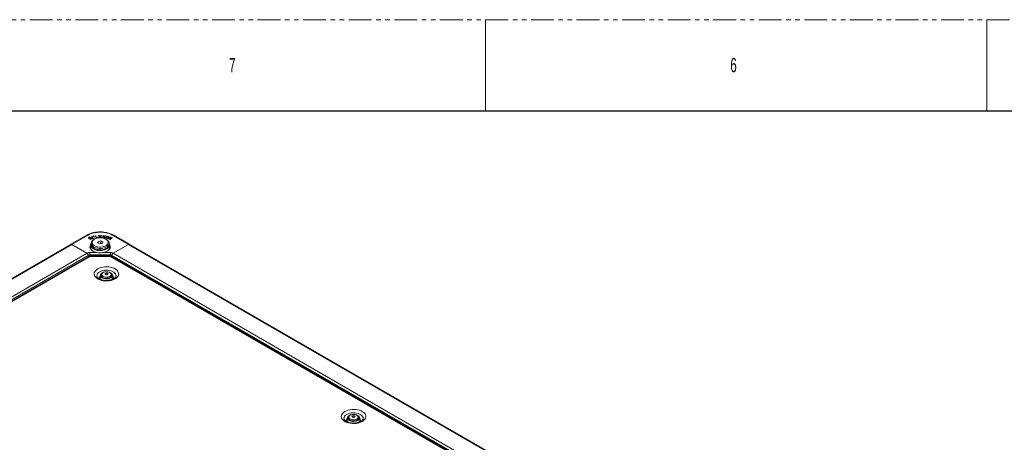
# Model space of a CAD drawing. Header units: millimetres. Extents: x 0 to 1118, y 0 to 864.
# Tile 259 of 512: x 150 to 424, y 746 to 864. Entities that reach past the tile are written whole.
import ezdxf

# ---------------------------------------------------------------- set-up
doc = ezdxf.new("R2010")
doc.units = ezdxf.units.MM
doc.linetypes.add('PHANTOM', pattern=[12.7, 6.35, -1.27, 1.27, -1.27, 1.27, -1.27])
doc.styles.add('SLDTEXTSTYLE1', font='TXT', dxfattribs={"width": 0.6})

msp = doc.modelspace()

# ---------------------------------------------------------------- linework, layer by layer
at = {"color": 7, "linetype": 'PHANTOM', "lineweight": 0}
msp.add_line((0, 863.6), (1117.6, 863.6), dxfattribs=at)
at = {"color": 7, "linetype": 'Continuous', "lineweight": 0}
for p, q in [((279.4, 863.6), (279.4, 838.2)), ((419.1, 863.6), (419.1, 838.2))]:
    msp.add_line(p, q, dxfattribs=at)
at = {"color": 7, "linetype": 'Continuous', "lineweight": 30}
msp.add_line((12.7, 838.2), (1104.9, 838.2), dxfattribs=at)
at = {"color": 7, "linetype": 'Continuous', "lineweight": 15}
for p, q in [((163.8677, 800.9971), (168.3758, 803.5996)), ((169.4602, 802.5399), (169.1355, 802.413)), ((169.1355, 802.413), (169.2252, 802.3365)), ((169.2645, 802.9313), (169.215, 803.0137)), ((169.4629, 802.4374), (169.2188, 802.342)), ((169.2252, 802.3365), (169.6615, 802.5071)), ((169.3707, 802.6469), (169.4602, 802.5399)), ((169.5935, 802.4805), (169.4283, 802.6707)), ((169.6615, 802.5071), (169.429, 802.7748)), ((169.4629, 802.4374), (169.4602, 802.5399)), ((169.7019, 803.1803), (169.6965, 802.6065)), ((169.6965, 802.6065), (169.7496, 802.5418)), ((169.7041, 803.0774), (169.6996, 802.6027)), ((169.8861, 803.2308), (169.7019, 803.1803)), ((169.7041, 803.0774), (169.7019, 803.1803)), ((169.8821, 803.1263), (169.7041, 803.0774)), ((169.7496, 802.5418), (170.3688, 802.7116)), ((169.863, 802.5754), (169.8652, 802.6778)), ((169.8647, 802.5734), (169.863, 802.5754)), ((169.8652, 802.6778), (169.8861, 803.2308)), ((169.8666, 802.6762), (169.8652, 802.6778)), ((169.8656, 802.5736), (169.8666, 802.6762)), ((170.3001, 802.795), (169.8666, 802.6762)), ((170.3286, 803.2334), (170.1114, 803.178)), ((170.169, 803.3067), (170.1688, 803.3068)), ((170.1689, 803.2034), (170.1689, 803.2034)), ((170.4039, 802.4235), (170.2271, 802.3214)), ((170.2991, 802.6925), (170.3001, 802.795)), ((170.3688, 802.7116), (170.3001, 802.795)), ((170.3211, 803.2109), (170.3221, 803.2617)), ((170.8236, 803.3953), (170.6417, 803.3715)), ((170.6417, 803.3715), (170.8674, 802.7977)), ((170.822, 803.2917), (170.6804, 803.2732)), ((170.822, 803.2917), (170.8236, 803.3953)), ((171.009, 802.8163), (170.822, 803.2917)), ((171.0108, 802.9196), (170.8236, 803.3953)), ((170.8674, 802.7977), (171.0249, 802.8184)), ((171.0092, 802.8163), (171.0108, 802.9196)), ((171.0139, 802.92), (171.0108, 802.9196)), ((171.175, 802.9968), (171.0139, 802.92)), ((171.0148, 802.8171), (171.0139, 802.92)), ((171.1742, 802.8927), (171.0158, 802.8172)), ((171.0249, 802.8184), (171.2394, 802.9189)), ((171.1742, 802.8927), (171.175, 802.9968)), ((171.1768, 802.8896), (171.1742, 802.8927)), ((171.2394, 802.9189), (171.175, 802.9968)), ((171.4725, 801.8069), (171.2811, 801.3947)), ((171.2811, 801.3947), (171.8039, 801.0929)), ((172.1865, 801.9174), (171.4725, 801.8069)), ((171.477, 801.2816), (171.4725, 801.8069)), ((171.7529, 803.4652), (171.5302, 803.4645)), ((171.5302, 803.4645), (171.8545, 803.1531)), ((171.8545, 803.1531), (171.5483, 802.8544)), ((171.5483, 802.8544), (171.7694, 802.855)), ((171.7516, 803.3618), (171.6375, 803.3615)), ((171.8571, 803.0511), (171.6558, 802.8547)), ((171.7516, 803.3618), (171.7529, 803.4652)), ((171.8669, 803.2415), (171.7516, 803.3618)), ((171.8688, 803.3442), (171.7529, 803.4652)), ((171.7694, 802.855), (171.8812, 802.9812)), ((171.8571, 803.0511), (171.8545, 803.1531)), ((171.9635, 803.0837), (171.9665, 803.0838)), ((171.981, 803.1262), (171.9732, 803.1262)), ((171.9795, 803.2295), (171.9746, 803.2295)), ((172.0554, 802.9817), (172.1708, 802.8562)), ((172.1779, 803.4664), (172.0739, 803.3448)), ((172.1793, 803.3631), (172.0759, 803.2422)), ((172.0856, 803.0554), (172.0882, 803.1574)), ((172.2866, 802.8566), (172.0856, 803.0554)), ((172.0882, 803.1574), (172.399, 803.4671)), ((172.392, 802.8569), (172.0882, 803.1574)), ((172.1708, 802.8562), (172.392, 802.8569)), ((172.399, 803.4671), (172.1779, 803.4664)), ((172.1793, 803.3631), (172.1779, 803.4664)), ((172.295, 803.3634), (172.1793, 803.3631)), ((172.1841, 801.1517), (172.1865, 801.9174)), ((172.7093, 801.6156), (172.1865, 801.9174)), ((172.5179, 801.2034), (172.7093, 801.6156)), ((172.8299, 803.4374), (172.7961, 803.3471)), ((172.7961, 803.3471), (173.2053, 803.2961)), ((173.5057, 803.353), (172.8299, 803.4374)), ((172.8314, 803.3427), (172.8299, 803.4374)), ((172.8906, 802.9628), (172.8885, 802.8604)), ((173.2046, 803.2943), (173.101, 803.2618)), ((173.2053, 803.2961), (173.2046, 803.2943)), ((173.2065, 803.1914), (173.2046, 803.2943)), ((173.2079, 803.195), (173.2053, 803.2961)), ((173.408, 803.2619), (173.2055, 803.2871)), ((173.2905, 802.8298), (173.2642, 802.9136)), ((173.3395, 803.2386), (173.4809, 803.2867)), ((173.8382, 803.286), (173.4746, 802.7364)), ((173.4746, 802.7364), (173.6255, 802.7032)), ((173.4809, 803.2867), (173.5057, 803.353)), ((173.8394, 803.1824), (173.5356, 802.723)), ((173.7632, 802.3214), (173.5864, 802.4235)), ((173.6255, 802.7032), (173.9005, 802.7181)), ((173.7087, 802.7077), (173.711, 802.7918)), ((173.711, 802.7918), (174.0125, 803.2476)), ((173.7139, 802.7912), (173.711, 802.7918)), ((173.7137, 802.7079), (173.7139, 802.7912)), ((173.9218, 802.8035), (173.7139, 802.7912)), ((174.0125, 803.2476), (173.8382, 803.286)), ((173.8394, 803.1824), (173.8382, 803.286)), ((173.9528, 803.1574), (173.8394, 803.1824)), ((173.9005, 802.7181), (173.9218, 802.8035)), ((174.4256, 803.1478), (173.9174, 802.6116)), ((173.9174, 802.6116), (174.1302, 802.5349)), ((174.4264, 803.0439), (173.9914, 802.5849)), ((174.1302, 802.5349), (174.4782, 802.6975)), ((174.1538, 802.5466), (174.1464, 802.5493)), ((174.1536, 802.6503), (174.1495, 802.6518)), ((174.3742, 802.8728), (174.5852, 803.0902)), ((174.5852, 803.0902), (174.4256, 803.1478)), ((174.4264, 803.0439), (174.4256, 803.1478)), ((174.5108, 803.0135), (174.4264, 803.0439)), ((174.8472, 802.9872), (174.4742, 802.81)), ((174.7294, 802.8275), (174.4756, 802.707)), ((174.6547, 802.635), (174.5464, 802.3847)), ((174.5464, 802.3847), (174.7619, 802.307)), ((174.6568, 802.5326), (174.5866, 802.3703)), ((174.7302, 802.339), (174.7239, 802.3409)), ((174.7295, 802.4427), (174.7266, 802.4436)), ((174.7619, 802.307), (175.3818, 802.8029)), ((174.7628, 802.8458), (174.7666, 802.8444)), ((174.8474, 802.8835), (174.7656, 802.8447)), ((174.9735, 802.9416), (174.8472, 802.9872)), ((174.8474, 802.8835), (174.8472, 802.9872)), ((174.9333, 802.8526), (174.8474, 802.8835)), ((174.8541, 802.6773), (174.9735, 802.9416)), ((175.2288, 802.858), (174.9837, 802.6572)), ((175.2294, 802.7543), (174.9855, 802.5544)), ((175.3818, 802.8029), (175.2288, 802.858)), ((175.2294, 802.7543), (175.2288, 802.858)), ((175.2925, 802.7315), (175.2294, 802.7543)), ((175.6145, 803.5996), (180.1227, 800.9971)), ((76.7239, 750.6901), (163.8218, 800.9706)), ((163.8466, 800.9849), (163.8228, 800.9712)), ((163.8466, 800.9849), (163.8571, 800.991)), ((163.8494, 800.9834), (163.8466, 800.9849)), ((163.8571, 800.991), (163.8677, 800.9971)), ((163.8783, 800.991), (163.8677, 800.9971)), ((168.3448, 798.4791), (164.0718, 800.9459)), ((168.3356, 798.5395), (164.1195, 800.9734)), ((169.3577, 799.9525), (169.2997, 799.8322)), ((169.3577, 800.7907), (169.3577, 799.721)), ((169.4952, 801.301), (169.4952, 800.8927)), ((171.8039, 801.0929), (172.5179, 801.2034)), ((171.9584, 798.6242), (172.6769, 798.6887)), ((174.4952, 800.8927), (174.4952, 801.301)), ((174.6327, 799.721), (174.6327, 800.7907)), ((174.6907, 799.8322), (174.6327, 799.9525)), ((175.6456, 798.4791), (179.9186, 800.9459)), ((175.6548, 798.5395), (179.8709, 800.9734)), ((180.1227, 800.9971), (180.1121, 800.991)), ((180.1227, 800.9971), (180.1332, 800.991)), ((180.1332, 800.991), (180.1438, 800.9849)), ((180.1438, 800.9849), (180.141, 800.9834)), ((180.1438, 800.9849), (180.1676, 800.9712)), ((180.1686, 800.9706), (312.1678, 724.7691)), ((168.8041, 797.6272), (81.9584, 747.4922)), ((168.6983, 797.8668), (168.6983, 797.5661)), ((168.6983, 797.6004), (168.6997, 797.5669)), ((174.6845, 797.7565), (169.3058, 797.7565)), ((306.9333, 721.5713), (175.1863, 797.6272)), ((175.2921, 797.6004), (175.2907, 797.5669)), ((175.2921, 797.8668), (175.2921, 797.5661)), ((172.0784, 792.3981), (172.016, 791.7878)), ((172.263, 792.3503), (172.263, 792.1774)), ((172.263, 792.1774), (172.2868, 792.0237)), ((173.6472, 792.5493), (173.6059, 792.5255)), ((173.6472, 792.9774), (173.6472, 792.5493)), ((173.9233, 792.5066), (173.6472, 792.5493)), ((174.0794, 792.9105), (174.0794, 792.5991)), ((175.263, 792.1773), (175.263, 792.3502)), ((175.263, 792.2096), (175.2978, 792.1365)), ((175.5099, 791.7878), (175.4475, 792.3981)), ((240.9329, 752.6492), (240.8705, 752.0389)), ((241.1175, 752.6014), (241.1175, 752.4285)), ((241.1175, 752.4285), (241.1413, 752.2748)), ((242.5017, 752.8005), (242.4604, 752.7766)), ((242.5017, 753.2285), (242.5017, 752.8005)), ((242.7778, 752.7578), (242.5017, 752.8005)), ((242.9339, 753.1617), (242.9339, 752.8502)), ((244.1163, 752.4629), (244.1523, 752.3877)), ((244.1175, 752.4285), (244.1175, 752.6014)), ((244.3644, 752.0389), (244.3021, 752.6492))]:
    msp.add_line(p, q, dxfattribs=at)
at = {"color": 9, "linetype": 'Continuous', "lineweight": 0}
for p, q in [((168.6241, 803.5739), (164.1195, 800.9734)), ((179.8709, 800.9734), (175.3663, 803.5739)), ((164.0718, 800.9459), (76.9739, 750.6653)), ((163.863, 800.9876), (163.8571, 800.991)), ((169.1452, 798.7119), (171.1801, 798.7119)), ((172.8103, 798.7119), (174.8452, 798.7119)), ((311.9178, 724.7444), (179.9186, 800.9459)), ((180.1332, 800.991), (180.1273, 800.9876)), ((81.2469, 748.1986), (168.3448, 798.4791)), ((168.6983, 797.8668), (81.6004, 747.5862)), ((169.1291, 797.595), (82.2834, 747.46)), ((174.8452, 798.0441), (169.1452, 798.0441)), ((169.1452, 798.0441), (169.1531, 797.7439)), ((174.6846, 797.6373), (169.3058, 797.6373)), ((174.8371, 797.7396), (174.8452, 798.0441)), ((306.6083, 721.5391), (174.8613, 797.595)), ((307.2912, 721.6653), (175.2921, 797.8668)), ((175.6456, 798.4791), (307.6448, 722.2777))]:
    msp.add_line(p, q, dxfattribs=at)
at = {"color": 7, "linetype": 'Continuous', "lineweight": 15, "flags": 128}
for points in [[(168.9405, 802.7923), (168.9394, 802.7414), (168.9383, 802.6904)], [(168.9597, 802.8518), (168.9593, 802.8827), (168.959, 802.9137), (168.9585, 802.9549)], [(169.3199, 802.6239), (169.3193, 802.6735), (169.3187, 802.7251)], [(173.7632, 802.3214), (173.9966, 802.1659), (174.2439, 801.9316), (174.41, 801.6746), (174.4888, 801.404), (174.4775, 801.1297), (174.3765, 800.8616), (174.1894, 800.6094), (173.923, 800.3821), (173.5869, 800.1881), (173.1933, 800.0343), (172.7564, 799.9263), (172.292, 799.868), (171.8169, 799.8615), (171.3481, 799.907), (170.9028, 800.0029), (170.497, 800.1457), (170.1453, 800.3302), (169.8605, 800.5499), (169.6528, 800.7967), (169.5298, 801.0617), (169.4959, 801.3354), (169.5523, 801.6078), (169.697, 801.8691), (169.9248, 802.11), (170.2274, 802.3215), (170.2274, 802.3215)], [(170.4042, 802.4236), (170.1165, 802.2199), (169.9057, 801.987), (169.7805, 801.7343), (169.7459, 801.4722), (169.8034, 801.2115), (169.9507, 800.9629), (170.1816, 800.7364), (170.4868, 800.5414), (170.8538, 800.3858), (171.2675, 800.2761), (171.7109, 800.2167), (172.166, 800.21), (172.6142, 800.2564), (173.0369, 800.3539), (173.4171, 800.4985), (173.739, 800.6843), (173.9895, 800.9038), (174.1584, 801.1478), (174.2387, 801.4065), (174.2272, 801.6693), (174.1243, 801.9253), (173.9342, 802.1641), (173.6647, 802.3759), (173.3269, 802.5521), (172.9346, 802.6854), (172.5038, 802.7704), (172.0522, 802.8036), (171.5982, 802.7837), (171.1606, 802.7114), (170.757, 802.5897), (170.4042, 802.4236)], [(170.1689, 803.2034), (170.1689, 803.2427), (170.1688, 803.2747), (170.1688, 803.3068)], [(172.7014, 802.9217), (172.7008, 802.9524), (172.7001, 802.9831), (172.6993, 803.024)], [(173.2625, 802.8097), (173.2633, 802.8617), (173.2642, 802.9136)], [(174.1464, 802.5493), (174.1479, 802.6005), (174.1495, 802.6518)], [(174.1538, 802.5466), (174.1537, 802.5984), (174.1536, 802.6503)], [(174.6568, 802.5326), (174.6557, 802.5838), (174.6547, 802.635)], [(174.7239, 802.3409), (174.7253, 802.3922), (174.7266, 802.4436)], [(174.7692, 802.7428), (174.7679, 802.7936), (174.7666, 802.8444)], [(171.1801, 798.7119), (170.7115, 798.82), (170.2836, 798.9745), (169.9099, 799.1702), (169.6021, 799.4011), (169.3701, 799.6598), (169.2212, 799.9381), (169.16, 800.2273), (169.1886, 800.5181), (169.306, 800.8015), (169.3635, 800.8914)], [(169.3577, 800.7595), (169.3534, 800.7522), (169.2381, 800.4738), (169.21, 800.1881), (169.2701, 799.904), (169.4164, 799.6306), (169.6443, 799.3765), (169.9466, 799.1497), (170.0425, 799.0925)], [(174.4952, 801.2759), (174.5626, 801.1393), (174.6299, 800.861), (174.6074, 800.5803), (174.496, 800.3068), (174.2994, 800.0498), (174.0243, 799.818), (173.6802, 799.6193), (173.2786, 799.4605), (172.8334, 799.347), (172.3596, 799.2827), (171.8734, 799.2697), (171.3913, 799.3085), (170.9299, 799.3978), (170.5047, 799.5345), (170.1302, 799.714), (169.8193, 799.9302), (169.5824, 800.1757), (169.4278, 800.4421), (169.3605, 800.7204), (169.383, 801.001), (169.4944, 801.2745), (169.4952, 801.2759)], [(169.4952, 801.0373), (169.4891, 800.9962), (169.5005, 800.7206), (169.602, 800.4511), (169.79, 800.1976), (170.0578, 799.9693), (170.3955, 799.7743), (170.7911, 799.6197), (171.2302, 799.5112), (171.6969, 799.4526), (172.1744, 799.446), (172.6455, 799.4917), (173.093, 799.5881), (173.5009, 799.7316), (173.8543, 799.9171), (174.1406, 800.1378), (174.3493, 800.3859), (174.4729, 800.6522), (174.507, 800.9273), (174.4952, 801.0372)], [(169.4952, 800.8927), (169.5016, 800.7898), (169.5804, 800.5192), (169.7465, 800.2621), (169.9938, 800.0279), (170.3135, 799.8248), (170.694, 799.6604), (171.1215, 799.5405), (171.5806, 799.4695), (172.0547, 799.4499), (172.5266, 799.4825), (172.9793, 799.5661), (173.3965, 799.6975), (173.763, 799.8722)], [(174.6269, 800.8914), (174.6844, 800.8015), (174.8018, 800.5181), (174.8303, 800.2273), (174.7692, 799.9381), (174.6203, 799.6598), (174.3882, 799.4011), (174.0805, 799.1702), (173.7068, 798.9745), (173.2789, 798.82), (172.8103, 798.7119)], [(173.9479, 799.0925), (174.0437, 799.1497), (174.3461, 799.3765), (174.574, 799.6306), (174.7203, 799.904), (174.7804, 800.1881), (174.7523, 800.4738), (174.637, 800.7522), (174.6327, 800.7595)], [(174.9562, 791.6518), (174.6489, 791.5115), (174.2938, 791.4159), (173.91, 791.3702), (173.5184, 791.3768), (173.1399, 791.4353), (172.7951, 791.5427), (172.5024, 791.693), (172.2776, 791.8783), (172.133, 792.0885), (172.0762, 792.3123), (172.1103, 792.5377), (172.2336, 792.7524), (172.4393, 792.9449), (172.7163, 793.1048), (172.9091, 793.1809)], [(174.4837, 793.2215), (174.5638, 793.1981), (174.8848, 793.0684), (175.1453, 792.8994), (175.3312, 792.7003), (175.4326, 792.4818), (175.444, 792.2558), (175.3648, 792.0342), (175.1992, 791.8292), (174.9562, 791.6518)], [(172.3626, 792.7568), (172.2593, 792.6112), (172.1908, 792.3956), (172.2138, 792.1768), (172.3267, 791.9675), (172.5231, 791.7799), (172.7916, 791.6249), (173.1166, 791.5115), (173.4791, 791.4463), (173.8581, 791.4331), (174.2315, 791.4726), (174.5778, 791.5626), (174.8767, 791.6977)], [(172.2282, 792.1365), (172.2593, 792.2029), (172.263, 792.2096)], [(175.2392, 792.0237), (175.2445, 792.0419), (175.263, 792.1773)], [(243.8107, 751.9029), (243.5034, 751.7627), (243.1483, 751.6671), (242.7646, 751.6213), (242.3729, 751.6279), (241.9944, 751.6864), (241.6496, 751.7938), (241.3569, 751.9442), (241.1321, 752.1294), (240.9875, 752.3397), (240.9307, 752.5635), (240.9648, 752.7888), (241.0881, 753.0035), (241.2938, 753.196), (241.5708, 753.3559), (241.7636, 753.432)], [(241.2172, 753.008), (241.1138, 752.8623), (241.0454, 752.6467), (241.0683, 752.4279), (241.1812, 752.2186), (241.3777, 752.031), (241.6462, 751.8761), (241.9711, 751.7627), (242.3336, 751.6975), (242.7126, 751.6842), (243.0861, 751.7237), (243.4323, 751.8137), (243.7312, 751.9489)], [(241.0827, 752.3877), (241.1138, 752.454), (241.1175, 752.4608)], [(243.3383, 753.4726), (243.4184, 753.4493), (243.7393, 753.3195), (243.9998, 753.1506), (244.1858, 752.9515), (244.2872, 752.733), (244.2986, 752.5069), (244.2193, 752.2854), (244.0537, 752.0804), (243.8107, 751.9029)], [(244.0937, 752.2748), (244.099, 752.293), (244.1175, 752.4285)]]:
    msp.add_lwpolyline(points, dxfattribs=at)
at = {"color": 9, "linetype": 'Continuous', "lineweight": 0, "flags": 128}
for points in [[(169.1452, 798.7119), (169.1452, 798.6508), (169.1452, 798.5777), (169.1452, 798.4948), (169.1452, 798.4053), (169.1452, 798.3122), (169.1452, 798.2188), (169.1452, 798.1284), (169.1452, 798.0441)], [(174.8452, 798.7119), (174.8452, 798.6508), (174.8452, 798.5777), (174.8452, 798.4948), (174.8452, 798.4053), (174.8452, 798.3122), (174.8452, 798.2188), (174.8452, 798.1284), (174.8452, 798.0441)], [(169.3058, 797.6373), (169.3058, 797.7003), (169.3058, 797.7405), (169.3058, 797.7563), (169.3058, 797.7565)], [(174.6846, 797.6373), (174.6846, 797.7003), (174.6846, 797.7405), (174.6845, 797.7563), (174.6845, 797.7565)], [(171.3471, 794.1436), (171.7659, 794.3492), (172.2365, 794.5134), (172.7465, 794.6319), (173.2829, 794.7017), (173.8318, 794.7208), (174.3788, 794.6889), (174.9099, 794.6068), (175.4113, 794.4765), (175.87, 794.3015), (176.2741, 794.0863), (176.6132, 793.8364), (176.8785, 793.5584), (177.0631, 793.2594), (177.1622, 792.9472), (177.1732, 792.6298), (177.096, 792.3156), (176.9324, 792.0125), (176.6868, 791.7286), (176.3654, 791.471), (175.9766, 791.2466), (175.5305, 791.0611), (175.0386, 790.9192), (174.5136, 790.8248), (173.9692, 790.7802), (173.4195, 790.7866), (172.8787, 790.8438), (172.3608, 790.9504), (171.8792, 791.1035), (171.4464, 791.2993), (171.0735, 791.5326), (170.7704, 791.7974), (170.5447, 792.0868), (170.4024, 792.3934), (170.3471, 792.7092), (170.3803, 793.026), (170.5011, 793.3357), (170.7064, 793.6302), (170.9909, 793.9018), (171.3471, 794.1436)], [(171.87, 793.3314), (172.2501, 793.5135), (172.6817, 793.6523), (173.1501, 793.7429), (173.6393, 793.7823), (174.1328, 793.7692), (174.6137, 793.7039), (175.0656, 793.5887), (175.4732, 793.4275), (175.8225, 793.2259), (176.1017, 792.9906), (176.3012, 792.7297), (176.4143, 792.4521), (176.4371, 792.1672), (176.4182, 792.0421)], [(174.6949, 792.0236), (174.9043, 792.1812), (175.036, 792.3647), (175.0809, 792.5616), (175.036, 792.7585), (174.9043, 792.942), (174.6949, 793.0996), (174.4219, 793.2205), (174.1041, 793.2965), (173.763, 793.3224), (173.4219, 793.2965), (173.104, 793.2205), (172.831, 793.0996), (172.6216, 792.942), (172.4899, 792.7585), (172.445, 792.5616), (172.4899, 792.3647), (172.6216, 792.1812), (172.831, 792.0236), (173.104, 791.9027), (173.4219, 791.8267), (173.763, 791.8008), (174.1041, 791.8267), (174.4219, 791.9027), (174.6949, 792.0236)], [(174.8236, 791.7379), (174.5265, 791.6049), (174.1815, 791.5187), (173.8101, 791.4847), (173.4357, 791.5052), (173.082, 791.5787), (172.771, 791.7007), (172.5223, 791.8635), (172.3516, 792.0569), (172.2696, 792.2688), (172.2631, 792.3633)], [(240.2016, 754.3947), (240.6205, 754.6004), (241.091, 754.7646), (241.6011, 754.8831), (242.1375, 754.9528), (242.6863, 754.972), (243.2333, 754.9401), (243.7644, 754.8579), (244.2658, 754.7276), (244.7245, 754.5526), (245.1286, 754.3374), (245.4677, 754.0875), (245.733, 753.8095), (245.9176, 753.5105), (246.0167, 753.1983), (246.0278, 752.881), (245.9505, 752.5667), (245.7869, 752.2637), (245.5413, 751.9797), (245.2199, 751.7222), (244.8311, 751.4977), (244.385, 751.3122), (243.8931, 751.1704), (243.3681, 751.0759), (242.8238, 751.0313), (242.274, 751.0377), (241.7332, 751.095), (241.2153, 751.2015), (240.7337, 751.3546), (240.3009, 751.5504), (239.9281, 751.7837), (239.6249, 752.0485), (239.3992, 752.3379), (239.2569, 752.6445), (239.2017, 752.9603), (239.2349, 753.2772), (239.3557, 753.5868), (239.561, 753.8813), (239.8454, 754.1529), (240.2016, 754.3947)], [(240.7246, 753.5825), (241.1046, 753.7647), (241.5362, 753.9034), (242.0046, 753.9941), (242.4939, 754.0335), (242.9873, 754.0203), (243.4682, 753.955), (243.9201, 753.8398), (244.3277, 753.6787), (244.677, 753.477), (244.9562, 753.2417), (245.1557, 752.9808), (245.2688, 752.7032), (245.2916, 752.4183), (245.2728, 752.2932)], [(243.6781, 751.9891), (243.381, 751.856), (243.036, 751.7698), (242.6646, 751.7359), (242.2903, 751.7563), (241.9365, 751.8298), (241.6255, 751.9518), (241.3769, 752.1147), (241.2062, 752.3081), (241.1241, 752.5199), (241.1177, 752.6144)], [(243.5494, 752.2747), (243.7588, 752.4323), (243.8905, 752.6158), (243.9354, 752.8127), (243.8905, 753.0096), (243.7588, 753.1931), (243.5494, 753.3507), (243.2764, 753.4716), (242.9586, 753.5476), (242.6175, 753.5735), (242.2764, 753.5476), (241.9585, 753.4716), (241.6856, 753.3507), (241.4761, 753.1931), (241.3445, 753.0096), (241.2996, 752.8127), (241.3445, 752.6158), (241.4761, 752.4323), (241.6856, 752.2747), (241.9585, 752.1538), (242.2764, 752.0778), (242.6175, 752.0519), (242.9586, 752.0778), (243.2765, 752.1538), (243.5494, 752.2747)]]:
    msp.add_lwpolyline(points, dxfattribs=at)
at = {"color": 7, "linetype": 'Continuous', "lineweight": 15}
for centre, radius, start, end in [((163.9253, 800.7414), 0.2515, 54.381525, 114.314005), ((173.2935, 800.9821), 1.2051, 292.930285, 355.749135), ((180.0651, 800.7415), 0.2515, 65.683634, 125.619692), ((167.9307, 797.8318), 0.7684, 2.605567, 57.394926), ((176.0597, 797.8318), 0.7684, 122.605373, 177.394627), ((172.8058, 791.7731), 0.7899, 178.935535, 238.518641), ((175.3151, 789.7228), 3.6571, 117.134306, 122.860317), ((169.5337, 790.8806), 4.2522, 23.046166, 26.753249), ((172.9617, 787.9802), 4.5907, 78.476589, 83.936924), ((173.162, 788.4105), 4.5926, 78.477373, 83.935563), ((175.8631, 789.4064), 3.6571, 117.134306, 122.860317), ((170.2764, 790.9937), 4.2587, 23.048307, 26.749651), ((174.6486, 792.3272), 0.6695, 289.914073, 43.217834), ((174.7239, 791.7721), 0.7862, 302.169813, 1.139458), ((241.6603, 752.0242), 0.7899, 178.935018, 238.518927), ((244.1696, 749.9739), 3.6571, 117.134306, 122.860317), ((238.3873, 751.1314), 4.2532, 23.046087, 26.752236), ((241.8161, 748.231), 4.5911, 78.476648, 83.936577), ((242.0166, 748.662), 4.5922, 78.477389, 83.93598), ((244.7176, 749.6576), 3.6571, 117.134306, 122.860317), ((239.132, 751.2453), 4.2576, 23.048158, 26.750529), ((243.5032, 752.5783), 0.6695, 289.914021, 43.217737), ((243.5784, 752.0233), 0.7862, 302.169344, 1.139702)]:
    msp.add_arc(centre, radius, start, end, dxfattribs=at)
at = {"color": 9, "linetype": 'Continuous', "lineweight": 0}
for centre, radius, start, end in [((168.9387, 797.3292), 0.3269, 54.383807, 114.30592), ((169.2986, 797.2768), 0.3606, 88.849446, 118.045724), ((174.6918, 797.2766), 0.3607, 61.960013, 91.144818), ((175.0517, 797.3292), 0.327, 65.694692, 125.615582), ((172.373, 792.1607), 1.2741, 113.24932, 184.147826), ((172.5868, 791.7292), 0.7493, 134.134936, 222.771682), ((174.5436, 792.4023), 0.721, 292.852091, 356.1188), ((174.9579, 791.7302), 0.7356, 317.812128, 46.853357), ((241.2275, 752.4118), 1.2741, 113.250075, 184.147307), ((241.4413, 751.9803), 0.7493, 134.133536, 222.772788), ((243.3981, 752.6535), 0.721, 292.853965, 356.117155), ((243.8124, 751.9814), 0.7356, 317.81248, 46.852862)]:
    msp.add_arc(centre, radius, start, end, dxfattribs=at)
at = {"color": 7, "linetype": 'Continuous', "lineweight": 15}
for centre, major_axis, start_param, end_param in [((164.1133, 800.5616), (-0.2433, 0.4369), 5.50690649, 6.29230465), ((179.8771, 800.5616), (0.2433, 0.4369), 6.27406596, 7.05946412)]:
    msp.add_ellipse(centre, major_axis=major_axis, ratio=0.58736705, start_param=start_param, end_param=end_param, dxfattribs=at)
for points, knots in [([(168.3758, 803.5996), (168.4985, 803.6656), (168.8322, 803.8451), (169.4605, 804.087), (170.2579, 804.2933), (171.1148, 804.4196), (172.061, 804.4654), (173.0072, 804.4096), (173.9095, 804.2541), (174.7929, 804.0105), (175.3154, 803.7492), (175.6146, 803.5996)], [0, 0, 0, 0, 0.06270546, 0.17057992, 0.28166531, 0.38942836, 0.50041791, 0.63527033, 0.74228598, 0.85242464, 1, 1, 1, 1]), ([(168.9585, 802.9549), (168.9034, 802.9286), (168.8165, 802.8869), (168.7591, 802.8036), (168.7527, 802.733), (168.7829, 802.6824), (168.809, 802.658), (168.8147, 802.6528)], [0, 0, 0, 0, 0.34885911, 0.55092345, 0.75332045, 0.94632568, 1, 1, 1, 1]), ([(168.9597, 802.8518), (168.9034, 802.8259), (168.8189, 802.787), (168.7853, 802.7289), (168.7741, 802.7095)], [0, 0, 0, 0, 0.66670384, 1, 1, 1, 1]), ([(168.8147, 802.6528), (168.8299, 802.6412), (168.8645, 802.6147), (168.9394, 802.5848), (169.0142, 802.5722), (169.0582, 802.5722), (169.0702, 802.5722)], [0, 0, 0, 0, 0.24760988, 0.56627376, 0.88174249, 1, 1, 1, 1]), ([(168.9687, 802.6207), (168.9578, 802.6332), (168.939, 802.6548), (168.9331, 802.6805), (168.9383, 802.6904), (168.9384, 802.6904)], [0, 0, 0, 0, 0.57693247, 0.99799858, 1, 1, 1, 1]), ([(168.9705, 802.7234), (168.959, 802.736), (168.9393, 802.7577), (168.9375, 802.793), (168.9569, 802.8272), (168.9935, 802.8598), (169.0319, 802.8767), (169.049, 802.8841)], [0, 0, 0, 0, 0.22660071, 0.38965957, 0.55247402, 0.80169877, 1, 1, 1, 1]), ([(169.215, 803.0137), (169.1911, 803.0114), (169.1433, 803.0069), (169.0555, 802.9886), (168.9966, 802.9682), (168.9585, 802.9549)], [0, 0, 0, 0, 0.26086486, 0.5212604, 1, 1, 1, 1]), ([(168.9687, 802.6207), (168.969, 802.6378), (168.9696, 802.6721), (168.9702, 802.7063), (168.9705, 802.7234)], [0, 0, 0, 0, 0.49998437, 1, 1, 1, 1]), ([(169.3187, 802.7251), (169.2744, 802.7094), (169.2118, 802.6871), (169.118, 802.6767), (169.0542, 802.6817), (169.0024, 802.6991), (168.9803, 802.7159), (168.9705, 802.7234)], [0, 0, 0, 0, 0.39342321, 0.55678318, 0.72128717, 0.87622601, 1, 1, 1, 1]), ([(169.049, 802.8841), (169.0704, 802.8917), (169.114, 802.907), (169.1869, 802.9229), (169.2384, 802.9285), (169.2645, 802.9313)], [0, 0, 0, 0, 0.323499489, 0.657875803, 1, 1, 1, 1]), ([(169.0702, 802.5722), (169.0934, 802.5732), (169.14, 802.5753), (169.2233, 802.5904), (169.2778, 802.609), (169.3123, 802.6208)], [0, 0, 0, 0, 0.26921558, 0.53878008, 1, 1, 1, 1]), ([(169.2138, 802.9249), (169.2139, 802.9372), (169.2144, 802.9668), (169.2148, 802.9964), (169.215, 803.0137)], [0, 0, 0, 0, 0.41755132, 1, 1, 1, 1]), ([(169.3123, 802.6208), (169.3173, 802.6228), (169.3274, 802.6269), (169.3473, 802.6354), (169.3613, 802.6423), (169.3707, 802.6469)], [0, 0, 0, 0, 0.25024586, 0.50059594, 1, 1, 1, 1]), ([(169.429, 802.7748), (169.4203, 802.7702), (169.4029, 802.7611), (169.3664, 802.7443), (169.3378, 802.7328), (169.3187, 802.7251)], [0, 0, 0, 0, 0.25114854, 0.50239122, 1, 1, 1, 1]), ([(169.4283, 802.6707), (169.4196, 802.6661), (169.4021, 802.6571), (169.3836, 802.6483), (169.3736, 802.6442), (169.3731, 802.644)], [0, 0, 0, 0, 0.48851459, 0.97722857, 1, 1, 1, 1]), ([(169.4283, 802.6707), (169.4284, 802.688), (169.4286, 802.7227), (169.4289, 802.7574), (169.429, 802.7748)], [0, 0, 0, 0, 0.49998414, 1, 1, 1, 1]), ([(170.1688, 803.3068), (170.1542, 803.3029), (170.1284, 803.296), (170.1021, 803.2776), (170.089, 803.2571), (170.0877, 803.2359), (170.094, 803.2226), (170.0968, 803.2167)], [0, 0, 0, 0, 0.249639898, 0.438799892, 0.627730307, 0.833830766, 1, 1, 1, 1]), ([(170.0968, 803.2167), (170.1042, 803.2074), (170.1168, 803.1914), (170.1502, 803.175), (170.1854, 803.1673), (170.2201, 803.1668), (170.2408, 803.1701), (170.25, 803.1716)], [0, 0, 0, 0, 0.2740553, 0.46958548, 0.66583738, 0.85150194, 1, 1, 1, 1]), ([(170.1689, 803.2034), (170.1533, 803.1999), (170.137, 803.1964), (170.1266, 803.1888), (170.1261, 803.1885)], [0, 0, 0, 0, 0.9574855, 1, 1, 1, 1]), ([(170.1689, 803.2034), (170.1689, 803.2175), (170.169, 803.252), (170.169, 803.2865), (170.169, 803.3067)], [0, 0, 0, 0, 0.41192065, 1, 1, 1, 1]), ([(170.2918, 803.1864), (170.2833, 803.1911), (170.2655, 803.2008), (170.2297, 803.208), (170.1961, 803.2077), (170.1766, 803.2046), (170.1689, 803.2034)], [0, 0, 0, 0, 0.26136394, 0.54612796, 0.82179129, 1, 1, 1, 1]), ([(170.3221, 803.2617), (170.3147, 803.2709), (170.3019, 803.287), (170.2677, 803.3033), (170.231, 803.3113), (170.1967, 803.3111), (170.1768, 803.308), (170.169, 803.3067)], [0, 0, 0, 0, 0.27107342, 0.47397943, 0.67726795, 0.87404018, 1, 1, 1, 1]), ([(170.25, 803.1716), (170.2666, 803.1762), (170.2947, 803.1841), (170.3202, 803.2051), (170.3311, 803.2263), (170.33, 803.2458), (170.3243, 803.2573), (170.3221, 803.2617)], [0, 0, 0, 0, 0.283747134, 0.479376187, 0.674985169, 0.876218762, 1, 1, 1, 1]), ([(171.9732, 803.1262), (171.962, 803.1391), (171.9395, 803.165), (171.9036, 803.2033), (171.8791, 803.2288), (171.8669, 803.2415)], [0, 0, 0, 0, 0.33150533, 0.66574362, 1, 1, 1, 1]), ([(171.9746, 803.2295), (171.9634, 803.2424), (171.9409, 803.2682), (171.9052, 803.3063), (171.8809, 803.3316), (171.8688, 803.3442)], [0, 0, 0, 0, 0.33330655, 0.66659792, 1, 1, 1, 1]), ([(171.8812, 802.9812), (171.8924, 802.9941), (171.9127, 803.0174), (171.9396, 803.0517), (171.9555, 803.073), (171.9635, 803.0837)], [0, 0, 0, 0, 0.38317858, 0.69151323, 1, 1, 1, 1]), ([(171.9665, 803.0838), (171.9774, 803.0708), (171.9973, 803.0471), (172.0269, 803.0131), (172.0459, 802.9922), (172.0554, 802.9817)], [0, 0, 0, 0, 0.379144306, 0.689564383, 1, 1, 1, 1]), ([(171.9732, 803.1262), (171.9735, 803.1434), (171.9739, 803.1779), (171.9744, 803.2123), (171.9746, 803.2295)], [0, 0, 0, 0, 0.49998542, 1, 1, 1, 1]), ([(172.0739, 803.3448), (172.0627, 803.3319), (172.0405, 803.3065), (172.0078, 803.2684), (171.9889, 803.2425), (171.9795, 803.2295)], [0, 0, 0, 0, 0.33943224, 0.66948923, 1, 1, 1, 1]), ([(171.981, 803.1262), (171.9807, 803.1434), (171.9802, 803.1778), (171.9797, 803.2123), (171.9795, 803.2295)], [0, 0, 0, 0, 0.49998633, 1, 1, 1, 1]), ([(172.0759, 803.2422), (172.0646, 803.2293), (172.0423, 803.2038), (172.0094, 803.1654), (171.9904, 803.1392), (171.981, 803.1262)], [0, 0, 0, 0, 0.33742299, 0.66848383, 1, 1, 1, 1]), ([(172.6993, 803.024), (172.6943, 802.9987), (172.6851, 802.9511), (172.731, 802.8868), (172.813, 802.8394), (172.8963, 802.8188), (172.9494, 802.8107), (172.9621, 802.8088)], [0, 0, 0, 0, 0.2550018, 0.48025559, 0.67764589, 0.92277253, 1, 1, 1, 1]), ([(173.101, 803.2618), (173.0581, 803.2469), (172.9722, 803.2171), (172.8524, 803.1649), (172.7459, 803.1034), (172.7144, 803.0497), (172.6993, 803.024)], [0, 0, 0, 0, 0.25393442, 0.50812408, 0.76404119, 1, 1, 1, 1]), ([(173.1021, 803.1587), (173.0592, 803.1438), (172.9733, 803.1139), (172.8535, 803.0617), (172.7475, 803.0003), (172.7163, 802.9471), (172.7014, 802.9217)], [0, 0, 0, 0, 0.2547119, 0.50968232, 0.76641671, 1, 1, 1, 1]), ([(173.0333, 802.8925), (173.0073, 802.8969), (172.9662, 802.9039), (172.9191, 802.925), (172.8941, 802.9507), (172.8829, 802.9806), (172.8889, 803.0013), (172.8918, 803.0111)], [0, 0, 0, 0, 0.28584774, 0.45104393, 0.61717465, 0.81864931, 1, 1, 1, 1]), ([(172.8918, 803.0111), (172.9029, 803.0285), (172.9299, 803.0711), (173.0283, 803.1226), (173.1672, 803.1795), (173.2754, 803.2166), (173.3395, 803.2386)], [0, 0, 0, 0, 0.15682599, 0.38221117, 0.63371592, 1, 1, 1, 1]), ([(172.9621, 802.8088), (172.9951, 802.8057), (173.083, 802.7976), (173.1975, 802.8062), (173.2694, 802.8244), (173.2905, 802.8298)], [0, 0, 0, 0, 0.29881887, 0.79387083, 1, 1, 1, 1]), ([(173.0329, 802.7892), (173.0329, 802.8064), (173.0331, 802.8408), (173.0333, 802.8753), (173.0333, 802.8925)], [0, 0, 0, 0, 0.4999861, 1, 1, 1, 1]), ([(173.2642, 802.9136), (173.241, 802.9081), (173.1993, 802.8981), (173.1217, 802.887), (173.0675, 802.8904), (173.0333, 802.8925)], [0, 0, 0, 0, 0.317170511, 0.570502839, 1, 1, 1, 1]), ([(173.1021, 803.1587), (173.102, 803.169), (173.1018, 803.1896), (173.1014, 803.224), (173.1012, 803.2481), (173.101, 803.2618)], [0, 0, 0, 0, 0.29998439, 0.59999885, 1, 1, 1, 1]), ([(174.1495, 802.6518), (174.1759, 802.6762), (174.2284, 802.7247), (174.3019, 802.7989), (174.3501, 802.8482), (174.3742, 802.8728)], [0, 0, 0, 0, 0.33781271, 0.66888006, 1, 1, 1, 1]), ([(174.4742, 802.81), (174.4354, 802.7918), (174.3612, 802.757), (174.2544, 802.7037), (174.1872, 802.6681), (174.1536, 802.6503)], [0, 0, 0, 0, 0.35414578, 0.67697208, 1, 1, 1, 1]), ([(174.4756, 802.707), (174.4368, 802.6887), (174.3624, 802.6538), (174.2551, 802.6004), (174.1876, 802.5645), (174.1538, 802.5466)], [0, 0, 0, 0, 0.35287008, 0.67634707, 1, 1, 1, 1]), ([(174.4782, 802.6975), (174.5163, 802.7162), (174.5841, 802.7495), (174.6783, 802.7993), (174.7347, 802.8303), (174.7628, 802.8458)], [0, 0, 0, 0, 0.39131765, 0.69559401, 1, 1, 1, 1]), ([(174.7666, 802.8444), (174.7505, 802.817), (174.7222, 802.7688), (174.6855, 802.6988), (174.665, 802.6563), (174.6547, 802.635)], [0, 0, 0, 0, 0.395134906, 0.697513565, 1, 1, 1, 1]), ([(174.7692, 802.7428), (174.7531, 802.7155), (174.7247, 802.6671), (174.6879, 802.5969), (174.6672, 802.554), (174.6568, 802.5326)], [0, 0, 0, 0, 0.39354703, 0.69670181, 1, 1, 1, 1]), ([(174.7266, 802.4436), (174.7432, 802.4708), (174.775, 802.5229), (174.8171, 802.601), (174.8418, 802.6519), (174.8541, 802.6773)], [0, 0, 0, 0, 0.353338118, 0.676565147, 1, 1, 1, 1]), ([(174.9837, 802.6572), (174.9552, 802.6335), (174.8982, 802.586), (174.8135, 802.5145), (174.7575, 802.4666), (174.7295, 802.4427)], [0, 0, 0, 0, 0.33320742, 0.66659738, 1, 1, 1, 1]), ([(174.7302, 802.339), (174.73, 802.3562), (174.7298, 802.3908), (174.7296, 802.4254), (174.7295, 802.4427)], [0, 0, 0, 0, 0.49998594, 1, 1, 1, 1]), ([(174.9855, 802.5544), (174.957, 802.5307), (174.8998, 802.4831), (174.8147, 802.4112), (174.7583, 802.363), (174.7302, 802.339)], [0, 0, 0, 0, 0.331775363, 0.665878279, 1, 1, 1, 1]), ([(172.8103, 798.7119), (172.6651, 798.6856), (172.37, 798.6322), (171.8125, 798.6043), (171.4204, 798.671), (171.1801, 798.7119)], [0, 0, 0, 0, 0.27272709, 0.55423481, 1, 1, 1, 1]), ([(168.668, 798.0432), (168.6653, 798.0626), (168.6555, 798.1316), (168.599, 798.2573), (168.5069, 798.3976), (168.4124, 798.4908), (168.3542, 798.5277), (168.3356, 798.5395)], [0, 0, 0, 0, 0.10091785, 0.35887014, 0.61772476, 0.87807637, 1, 1, 1, 1]), ([(169.3058, 797.7565), (169.2465, 797.7536), (169.103, 797.7465), (168.9332, 797.6959), (168.8321, 797.6421), (168.8041, 797.6272)], [0, 0, 0, 0, 0.33749907, 0.81621284, 1, 1, 1, 1]), ([(175.1863, 797.6272), (175.1259, 797.6568), (174.9938, 797.7217), (174.8186, 797.7533), (174.7111, 797.7559), (174.6845, 797.7565)], [0, 0, 0, 0, 0.38789654, 0.84884003, 1, 1, 1, 1]), ([(175.6548, 798.5395), (175.6148, 798.5118), (175.5348, 798.4564), (175.4302, 798.3238), (175.3507, 798.1761), (175.328, 798.0776), (175.3172, 798.0309)], [0, 0, 0, 0, 0.25626193, 0.5125165, 0.76854356, 1, 1, 1, 1]), ([(173.4746, 793.3129), (173.4647, 793.3124), (173.3401, 793.3053), (173.1117, 793.245), (172.811, 793.1299), (172.567, 792.9682), (172.3921, 792.7769), (172.285, 792.5745), (172.2726, 792.4331), (172.2668, 792.3679)], [0, 0, 0, 0, 0.01520544, 0.19235779, 0.37153046, 0.55387407, 0.71606825, 0.86898488, 1, 1, 1, 1]), ([(175.2585, 792.3548), (175.2538, 792.4232), (175.2439, 792.5683), (175.1366, 792.7723), (174.9696, 792.9579), (174.7401, 793.1144), (174.456, 793.2355), (174.1319, 793.3115), (173.7966, 793.3424), (173.5786, 793.3224), (173.4746, 793.3129)], [0, 0, 0, 0, 0.10503034, 0.222658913, 0.343642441, 0.472131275, 0.60633516, 0.741742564, 0.876708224, 1, 1, 1, 1]), ([(176.4148, 792.046), (176.4083, 792.0166), (176.3934, 791.9497), (176.3141, 791.8142), (176.1693, 791.6493), (175.954, 791.4768), (175.6686, 791.3105), (175.3259, 791.1644), (174.9349, 791.0461), (174.5062, 790.9616), (174.0527, 790.9154), (173.589, 790.9102), (173.13, 790.9464), (172.691, 791.0224), (172.2865, 791.1342), (171.9296, 791.2755), (171.6312, 791.4379), (171.3993, 791.6103), (171.2359, 791.7802), (171.1425, 791.9331), (171.106, 792.0206), (171.1046, 792.0589), (171.1045, 792.0604)], [0, 0, 0, 0, 0.04097386, 0.09305192, 0.1429096, 0.19596449, 0.2485949, 0.3014236, 0.35479786, 0.40872148, 0.46306377, 0.51764424, 0.57227129, 0.62669041, 0.6807011, 0.73412712, 0.78684905, 0.83890524, 0.89068968, 0.94295641, 0.99776417, 1, 1, 1, 1]), ([(245.2693, 752.2971), (245.2628, 752.2677), (245.248, 752.2008), (245.1687, 752.0653), (245.0238, 751.9004), (244.8085, 751.7279), (244.5231, 751.5616), (244.1805, 751.4155), (243.7894, 751.2972), (243.3607, 751.2127), (242.9072, 751.1666), (242.4435, 751.1613), (241.9845, 751.1975), (241.5455, 751.2735), (241.141, 751.3853), (240.7842, 751.5267), (240.4858, 751.689), (240.2539, 751.8614), (240.0904, 752.0313), (239.9971, 752.1842), (239.9606, 752.2717), (239.9591, 752.3101), (239.959, 752.3116)], [0, 0, 0, 0, 0.04097347, 0.09305153, 0.14290931, 0.19596409, 0.24859453, 0.30142323, 0.35479733, 0.40872123, 0.46306329, 0.51764406, 0.57227095, 0.62668988, 0.68070057, 0.73412637, 0.78684897, 0.83890453, 0.89068938, 0.94295611, 0.99776388, 1, 1, 1, 1]), ([(242.3291, 753.564), (242.3192, 753.5635), (242.1946, 753.5564), (241.9662, 753.4962), (241.6655, 753.381), (241.4215, 753.2194), (241.2467, 753.028), (241.1395, 752.8256), (241.1271, 752.6843), (241.1214, 752.6191)], [0, 0, 0, 0, 0.01520484, 0.19235778, 0.37153063, 0.5538744, 0.71606854, 0.86898648, 1, 1, 1, 1]), ([(244.113, 752.6059), (244.1083, 752.6744), (244.0984, 752.8194), (243.9911, 753.0234), (243.8241, 753.209), (243.5947, 753.3655), (243.3105, 753.4866), (242.9865, 753.5626), (242.6511, 753.5935), (242.4332, 753.5736), (242.3291, 753.564)], [0, 0, 0, 0, 0.10503028, 0.22265878, 0.34364294, 0.4721317, 0.60633407, 0.74174272, 0.8767083, 1, 1, 1, 1])]:
    msp.add_open_spline(points, degree=3, knots=knots, dxfattribs=at)
at = {"color": 9, "linetype": 'Continuous', "lineweight": 0}
for points, knots in [([(175.3663, 803.5739), (175.0876, 803.7134), (174.6039, 803.9554), (173.7798, 804.1841), (172.94, 804.3313), (172.0603, 804.3839), (171.1809, 804.3408), (170.3862, 804.2239), (169.6395, 804.0291), (169.0519, 803.8041), (168.7384, 803.6354), (168.6241, 803.5739)], [0, 0, 0, 0, 0.147652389, 0.256204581, 0.36477698, 0.499588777, 0.608941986, 0.718291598, 0.827742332, 0.937174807, 1, 1, 1, 1]), ([(168.3758, 803.5996), (168.393, 803.6074), (168.4272, 803.6229), (168.4889, 803.624), (168.5551, 803.6097), (168.6011, 803.5858), (168.6241, 803.5739)], [0, 0, 0, 0, 0.25000246, 0.50000448, 0.75001534, 1, 1, 1, 1]), ([(171.8669, 803.2415), (171.8671, 803.2518), (171.8674, 803.2723), (171.8681, 803.3065), (171.8685, 803.3305), (171.8688, 803.3442)], [0, 0, 0, 0, 0.2999848, 0.6000004, 1, 1, 1, 1]), ([(172.0759, 803.2422), (172.0757, 803.2524), (172.0753, 803.273), (172.0746, 803.3072), (172.0742, 803.3311), (172.0739, 803.3448)], [0, 0, 0, 0, 0.299983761, 0.59999928, 1, 1, 1, 1]), ([(174.4756, 802.707), (174.4755, 802.7173), (174.4752, 802.7379), (174.4747, 802.7722), (174.4744, 802.7963), (174.4742, 802.81)], [0, 0, 0, 0, 0.29998408, 0.6, 1, 1, 1, 1]), ([(174.9855, 802.5544), (174.9853, 802.5647), (174.985, 802.5852), (174.9844, 802.6195), (174.984, 802.6435), (174.9837, 802.6572)], [0, 0, 0, 0, 0.29998482, 0.59999925, 1, 1, 1, 1]), ([(175.6146, 803.5996), (175.5974, 803.6074), (175.5631, 803.6229), (175.5015, 803.624), (175.4353, 803.6097), (175.3893, 803.5858), (175.3663, 803.5739)], [0, 0, 0, 0, 0.24999771, 0.49999497, 0.75000107, 1, 1, 1, 1]), ([(168.3356, 798.5395), (168.3454, 798.5442), (168.4621, 798.6005), (168.7238, 798.688), (169.0046, 798.7039), (169.1452, 798.7119)], [0, 0, 0, 0, 0.04345364, 0.52080082, 1, 1, 1, 1]), ([(174.8452, 798.7119), (174.9853, 798.704), (175.2654, 798.6882), (175.5274, 798.6009), (175.6446, 798.5444), (175.6548, 798.5395)], [0, 0, 0, 0, 0.47730545, 0.95460755, 1, 1, 1, 1]), ([(169.1452, 798.0441), (169.06, 798.0407), (168.8927, 798.0339), (168.7525, 797.979), (168.6837, 797.9521)], [0, 0, 0, 0, 0.5093665, 1, 1, 1, 1]), ([(175.3067, 797.9521), (175.2379, 797.979), (175.0977, 798.0339), (174.9304, 798.0407), (174.8452, 798.0441)], [0, 0, 0, 0, 0.49064688, 1, 1, 1, 1])]:
    msp.add_open_spline(points, degree=3, knots=knots, dxfattribs=at)

# ---------------------------------------------------------------- texts
at = {"color": 7, "linetype": 'Continuous', "lineweight": 0, "char_height": 3.9688, "attachment_point": 1, "style": 'SLDTEXTSTYLE1'}
for s, insert in [('7', (207.9625, 852.9292)), ('6', (347.6625, 852.9292))]:
    msp.add_mtext(s, dxfattribs=dict(at, insert=insert))

doc.saveas('drawing.dxf')
